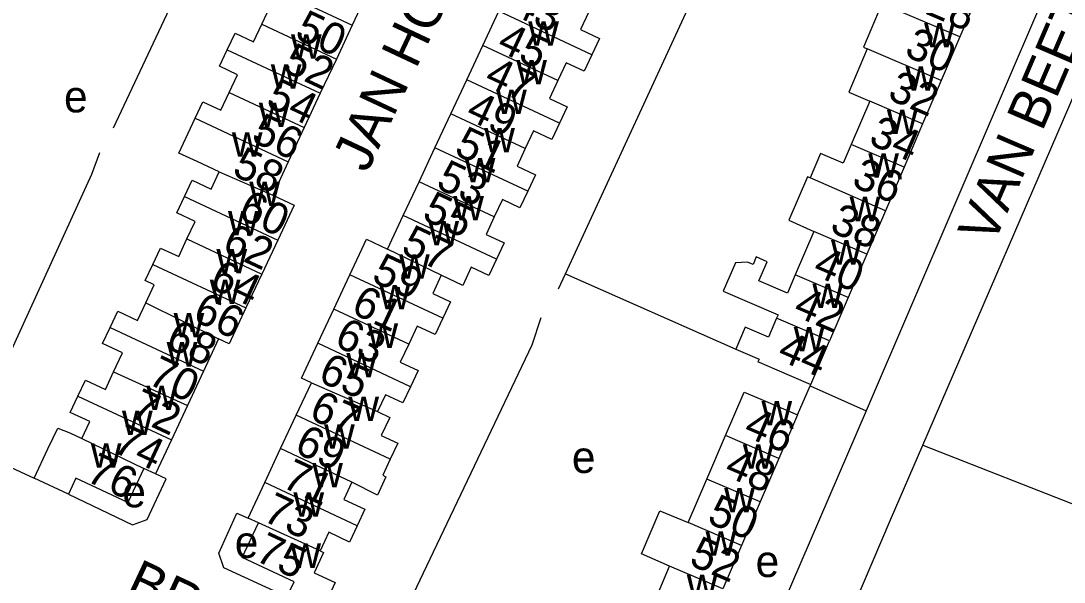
# Model space of a CAD drawing. Extents: x 159045 to 160918, y 380454 to 382516.
# Drawn here: x 160157.2 to 160288.7, y 381285.4 to 381356.1 of the extents above; entities that cross this region are included whole.
import ezdxf

# ---------------------------------------------------------------- set-up
doc = ezdxf.new("R2010")
doc.units = 0
for name, color, linetype in [('BLT_Basislijn', 7, 'Continuous'), ('BLT_Bebouwing', 7, 'Continuous'), ('BLT_Centroide', 7, 'Continuous'), ('BLT_Huisnummer', 7, 'Continuous'), ('BLT_Huisnummer_ tussenligend', 7, 'Continuous'), ('BLT_Onderverdeling_panden', 7, 'Continuous'), ('BLT_Straatnaam', 7, 'Continuous')]:
    doc.layers.add(name, color=color, linetype=linetype)

msp = doc.modelspace()

# ---------------------------------------------------------------- linework, layer by layer
at = {"layer": 'BLT_Basislijn'}
for p, q in [((160270.86, 381302.62), (160308.36, 381389.46)), ((160168.89, 381342.59), (160189.23, 381385.98)), ((160296.7, 381383.77), (160263.72, 381306.96)), ((160224.95, 381322.3), (160225.83, 381324.2)), ((160225.83, 381324.2), (160247.31, 381314.72)), ((160255.06, 381306.44), (160256.68, 381310.08)), ((160256.68, 381310.08), (160256.76, 381310.27)), ((160256.68, 381310.08), (160263.72, 381306.96)), ((160263.72, 381306.96), (160245.07, 381263.61)), ((160150.39, 381302.42), (160158.89, 381298.45)), ((160266.79, 381293.2), (160270.86, 381302.62)), ((160270.86, 381302.62), (160300.07, 381291.15)), ((160258.7, 381274.33), (160266.79, 381293.2))]:
    msp.add_line(p, q, dxfattribs=at)
for points in [[(160225.83, 381324.2), (160243.53, 381362.56), (160244.18, 381363.93)], [(160167.12, 381339.44), (160166.1, 381336.71), (160150.39, 381302.42)], [(160222.72, 381318.67), (160221.61, 381315.23), (160203.6, 381277.5)], [(160163.19, 381296.43), (160171.28, 381292.58), (160173.1, 381293.24), (160175.52, 381298.36), (160174.17, 381299)], [(160190.74, 381283.49), (160182.8, 381287.17), (160182.15, 381288.99), (160184.44, 381294.05), (160185.83, 381293.43)]]:
    msp.add_lwpolyline(points, dxfattribs=at)
at = {"layer": 'BLT_Bebouwing'}
for p, q in [((160200.96, 381359.83), (160198.96, 381355.55)), ((160277.88, 381359.52), (160275.54, 381354.05)), ((160215.43, 381352.97), (160217.45, 381357.29)), ((160198.96, 381355.55), (160196.96, 381351.27)), ((160275.54, 381354.05), (160273.19, 381348.58)), ((160213.41, 381348.66), (160215.43, 381352.97)), ((160196.96, 381351.27), (160194.94, 381346.96)), ((160211.4, 381344.38), (160213.41, 381348.66)), ((160273.19, 381348.58), (160270.84, 381343.11)), ((160194.94, 381346.96), (160192.91, 381342.63)), ((160264.18, 381345.97), (160261.83, 381340.49)), ((160209.39, 381340.08), (160211.4, 381344.38)), ((160270.84, 381343.11), (160268.5, 381337.64)), ((160192.91, 381342.63), (160190.9, 381338.34)), ((160207.39, 381335.8), (160209.39, 381340.08)), ((160190.9, 381338.34), (160188.94, 381334.14)), ((160268.5, 381337.64), (160266.15, 381332.16)), ((160205.4, 381331.55), (160207.39, 381335.8)), ((160203.42, 381327.32), (160205.4, 381331.55)), ((160266.15, 381332.16), (160263.8, 381326.69)), ((160189.57, 381328.46), (160187.57, 381324.18)), ((160257.14, 381329.55), (160254.79, 381324.08)), ((160263.8, 381326.69), (160261.46, 381321.22)), ((160187.57, 381324.18), (160185.57, 381319.91)), ((160196.64, 381319.77), (160198.67, 381324.1)), ((160261.46, 381321.22), (160259.11, 381315.75)), ((160194.62, 381315.45), (160196.64, 381319.77)), ((160182.13, 381316.02), (160180.23, 381311.95)), ((160256.76, 381310.27), (160259.11, 381315.75)), ((160180.23, 381311.95), (160178.2, 381307.6)), ((160191.9, 381306.39), (160193.81, 381310.47)), ((160178.2, 381307.6), (160176.17, 381303.27)), ((160189.93, 381302.18), (160191.9, 381306.39)), ((160255.06, 381306.44), (160252.71, 381300.95)), ((160243.66, 381298.35), (160246.01, 381303.83)), ((160187.94, 381297.93), (160189.93, 381302.18)), ((160252.71, 381300.95), (160250.36, 381295.47)), ((160172.69, 381299.69), (160170.68, 381295.38)), ((160241.31, 381292.86), (160243.66, 381298.35)), ((160250.36, 381295.47), (160248.01, 381289.99)), ((160248.01, 381289.99), (160245.66, 381284.51)), ((160236.61, 381281.9), (160238.96, 381287.38))]:
    msp.add_line(p, q, dxfattribs=at)
for points in [[(160187.56, 381355.67), (160188.6, 381357.89), (160186.26, 381358.99), (160187.21, 381361.04)], [(160228.02, 381357.59), (160228.79, 381357.23), (160227.74, 381355), (160230.14, 381353.88), (160229.17, 381351.81)], [(160265.71, 381358.24), (160263.37, 381352.78), (160263.87, 381352.57)], [(160183.21, 381352.45), (160184.19, 381354.54), (160186.52, 381353.45), (160187.56, 381355.67)], [(160183.46, 381347.05), (160184.51, 381349.29), (160182.23, 381350.36), (160183.21, 381352.45)], [(160263.87, 381352.57), (160261.53, 381347.11), (160264.18, 381345.97)], [(160229.17, 381351.81), (160228.2, 381349.74), (160225.9, 381350.81), (160224.85, 381348.57)], [(160224.85, 381348.57), (160223.8, 381346.32), (160226.06, 381345.26), (160225.09, 381343.2)], [(160179.17, 381343.82), (160180.14, 381345.88), (160182.42, 381344.81), (160183.46, 381347.05)], [(160182.21, 381337.04), (160179.41, 381338.35), (160177.12, 381339.42), (160179.17, 381343.82)], [(160225.09, 381343.2), (160224.12, 381341.13), (160221.8, 381342.21), (160220.77, 381340)], [(160261.83, 381340.49), (160260.82, 381338.15), (160257.97, 381339.38), (160256.65, 381336.29)], [(160220.77, 381340), (160219.73, 381337.79), (160222.06, 381336.7), (160221.08, 381334.61)], [(160177.81, 381333.96), (160178.78, 381336.02), (160181.2, 381334.88), (160182.21, 381337.04)], [(160256.65, 381336.29), (160256.34, 381336.42), (160254, 381330.97), (160257.14, 381329.55)], [(160178.12, 381328.6), (160179.16, 381330.81), (160176.85, 381331.9), (160177.81, 381333.96)], [(160188.94, 381334.14), (160191.64, 381332.88), (160189.57, 381328.46)], [(160221.08, 381334.61), (160220.1, 381332.52), (160217.89, 381333.56), (160216.86, 381331.37)], [(160216.86, 381331.37), (160215.84, 381329.18), (160218.1, 381328.12), (160217.13, 381326.05)], [(160173.83, 381325.4), (160174.79, 381327.45), (160177.09, 381326.38), (160178.12, 381328.6)], [(160198.67, 381324.1), (160200.76, 381328.57), (160203.42, 381327.32)], [(160217.13, 381326.05), (160216.16, 381323.99), (160213.94, 381325.03), (160212.9, 381322.75), (160210.16, 381324.02)], [(160254.79, 381324.08), (160253.8, 381321.77), (160250.19, 381323.31), (160251.24, 381325.74), (160249.87, 381326.33), (160249.47, 381325.39), (160248.78, 381325.68), (160247.25, 381325.61), (160245.71, 381322.02), (160252.63, 381319.05), (160252.44, 381318.61)], [(160172.95, 381320.54), (160174.02, 381322.82), (160172.87, 381323.36), (160173.83, 381325.4)], [(160210.16, 381324.02), (160209.1, 381321.74), (160211.33, 381320.69), (160210.37, 381318.63)], [(160168.46, 381317.45), (160169.42, 381319.49), (160171.91, 381318.32), (160172.95, 381320.54)], [(160185.57, 381319.91), (160183.46, 381315.4), (160182.13, 381316.02)], [(160210.37, 381318.63), (160209.4, 381316.57), (160207.15, 381317.62), (160206.09, 381315.35)], [(160252.44, 381318.61), (160251.42, 381316.23), (160248.49, 381317.48), (160247.31, 381314.72)], [(160168.88, 381311.85), (160170, 381314.24), (160167.51, 381315.41), (160168.46, 381317.45)], [(160193.81, 381310.47), (160192.57, 381311.06), (160194.62, 381315.45)], [(160206.09, 381315.35), (160205.02, 381313.07), (160207.26, 381312.02), (160206.31, 381309.98)], [(160247.31, 381314.72), (160250.24, 381313.47), (160250.09, 381313.12), (160250.26, 381313.07), (160252.17, 381312.24), (160256.76, 381310.27)], [(160164.37, 381308.78), (160165.33, 381310.82), (160167.85, 381309.64), (160168.88, 381311.85)], [(160206.31, 381309.98), (160205.35, 381307.94), (160203.14, 381308.98), (160202.13, 381306.84)], [(160164.88, 381303.46), (160165.88, 381305.6), (160163.42, 381306.75), (160164.37, 381308.78)], [(160246.01, 381303.83), (160248.36, 381309.31), (160250.47, 381308.41), (160255.06, 381306.44)], [(160202.13, 381306.84), (160203.68, 381306.11), (160202.62, 381303.85), (160204.7, 381302.88), (160203.75, 381300.85)], [(160158.89, 381298.45), (160160.62, 381302.14), (160161.85, 381304.77), (160163.38, 381304.17), (160164.88, 381303.46)], [(160176.17, 381303.27), (160174.17, 381299)], [(160203.75, 381300.85), (160202.8, 381298.82), (160203.21, 381298.62), (160202.14, 381296.33), (160198.93, 381297.97)], [(160174.17, 381299), (160172.69, 381299.69)], [(160163.19, 381296.43), (160158.89, 381298.45)], [(160170.68, 381295.38), (160164.13, 381298.44), (160163.19, 381296.43)], [(160185.83, 381293.43), (160187.94, 381297.93)], [(160198.93, 381297.97), (160197.91, 381295.79), (160200.56, 381294.54), (160199.6, 381292.47)], [(160238.96, 381287.38), (160235.4, 381288.91), (160237.74, 381294.36), (160241.31, 381292.86)], [(160190.74, 381283.49), (160191.63, 381285.4), (160185.1, 381288.45), (160187.14, 381292.82)], [(160187.14, 381292.82), (160185.83, 381293.43)], [(160199.6, 381292.47), (160198.63, 381290.4), (160196, 381291.64), (160194.9, 381289.29)], [(160194.9, 381289.29), (160195.35, 381289.08), (160194.16, 381286.55), (160196.82, 381285.31), (160195.03, 381281.48)]]:
    msp.add_lwpolyline(points, dxfattribs=at)
at = {"layer": 'BLT_Onderverdeling_panden'}
for p, q in [((160187.21, 381361.04), (160198.96, 381355.55)), ((160229.17, 381351.81), (160217.45, 381357.29)), ((160275.54, 381354.05), (160265.71, 381358.24)), ((160187.56, 381355.67), (160196.96, 381351.27)), ((160183.21, 381352.45), (160194.94, 381346.96)), ((160224.85, 381348.57), (160215.43, 381352.97)), ((160273.19, 381348.58), (160263.87, 381352.57)), ((160225.09, 381343.2), (160213.41, 381348.66)), ((160183.46, 381347.05), (160192.91, 381342.63)), ((160270.84, 381343.11), (160264.18, 381345.97)), ((160220.77, 381340), (160211.4, 381344.38)), ((160179.17, 381343.82), (160190.9, 381338.34)), ((160268.5, 381337.64), (160261.83, 381340.49)), ((160221.08, 381334.61), (160209.39, 381340.08)), ((160182.21, 381337.04), (160188.94, 381334.14)), ((160266.15, 381332.16), (160256.65, 381336.29)), ((160216.86, 381331.37), (160207.39, 381335.8)), ((160177.81, 381333.96), (160189.57, 381328.46)), ((160217.13, 381326.05), (160205.4, 381331.55)), ((160178.12, 381328.6), (160187.57, 381324.18)), ((160263.8, 381326.69), (160257.14, 381329.55)), ((160210.16, 381324.02), (160203.42, 381327.32)), ((160173.83, 381325.4), (160185.57, 381319.91)), ((160210.37, 381318.63), (160198.67, 381324.1)), ((160261.46, 381321.22), (160254.79, 381324.08)), ((160172.95, 381320.54), (160182.13, 381316.02)), ((160206.09, 381315.35), (160196.64, 381319.77)), ((160259.11, 381315.75), (160252.44, 381318.61)), ((160168.46, 381317.45), (160180.23, 381311.95)), ((160206.31, 381309.98), (160194.62, 381315.45)), ((160168.88, 381311.85), (160178.2, 381307.6)), ((160193.81, 381310.47), (160202.13, 381306.84)), ((160164.37, 381308.78), (160176.17, 381303.27)), ((160203.75, 381300.85), (160191.9, 381306.39)), ((160164.88, 381303.46), (160172.69, 381299.69)), ((160252.71, 381300.95), (160246.01, 381303.83)), ((160198.93, 381297.97), (160189.93, 381302.18)), ((160250.36, 381295.47), (160243.66, 381298.35)), ((160199.6, 381292.47), (160187.94, 381297.93)), ((160194.9, 381289.29), (160187.14, 381292.82)), ((160248.01, 381289.99), (160241.31, 381292.86)), ((160245.66, 381284.51), (160238.96, 381287.38))]:
    msp.add_line(p, q, dxfattribs=at)

# ---------------------------------------------------------------- texts
at = {"layer": 'BLT_Centroide'}
for s, p in [('w', (160221.14, 381352.94)), ('w', (160271.03, 381352.75)), ('w', (160191.24, 381351.31)), ('w', (160219.63, 381348.09)), ('w', (160188.7, 381347.53)), ('w', (160268.68, 381347.28)), ('e', (160162.64, 381344.55)), ('w', (160217.09, 381344.34)), ('w', (160187.19, 381342.69)), ('w', (160266.34, 381341.81)), ('w', (160183.79, 381338.97)), ('w', (160215.59, 381339.5)), ('w', (160263.99, 381336.34)), ('w', (160213.13, 381335.72)), ('w', (160185.99, 381332.75)), ('w', (160211.69, 381330.94)), ('w', (160261.64, 381330.84)), ('w', (160183.3, 381329.06)), ('w', (160208.55, 381327.78)), ('w', (160259.3, 381325.38)), ('w', (160181.85, 381324.25)), ('w', (160204.86, 381323.59)), ('w', (160181.01, 381320.41)), ('w', (160202.38, 381319.72)), ('w', (160256.95, 381319.91)), ('w', (160176.45, 381316.22)), ('w', (160200.87, 381314.88)), ('w', (160254.6, 381314.44)), ('w', (160175.58, 381312.53)), ('w', (160198.22, 381311.16)), ('w', (160173.02, 381307.03)), ('w', (160198.47, 381305.66)), ('w', (160250.53, 381305.12)), ('w', (160169.95, 381303.88)), ('w', (160195.42, 381302.19)), ('w', (160166.02, 381299.78)), ('e', (160226.64, 381299.12)), ('w', (160248.19, 381299.66)), ('w', (160193.92, 381297.31)), ('e', (160169.99, 381294.79)), ('w', (160245.83, 381294.16)), ('w', (160191.55, 381293.59)), ('e', (160184.16, 381288.42)), ('w', (160243.48, 381288.69)), ('w', (160191.16, 381287.16)), ('e', (160249.79, 381286)), ('w', (160241.12, 381283.22))]:
    msp.add_text(s, height=4, dxfattribs=at).set_placement(p)
at = {"layer": 'BLT_Huisnummer'}
for s, rotation, p in [('50', 334.9264, (160191.56, 381353.98)), ('45', 334.9152, (160217.01, 381352.42)), ('30', 336.7869, (160268.39, 381351.73)), ('54', 334.9272, (160187.91, 381345.41)), ('49', 334.9265, (160213.09, 381343.8)), ('34', 336.7869, (160263.88, 381340.61)), ('58', 334.9309, (160183.67, 381336.73)), ('53', 334.9222, (160209.35, 381335.11)), ('38', 336.791, (160258.98, 381329.58)), ('62', 334.9313, (160182.38, 381327.11)), ('57', 334.9269, (160204.94, 381326.9)), ('61', 334.915, (160198.65, 381319.33)), ('66', 334.9247, (160178.66, 381318.43)), ('44', 336.791, (160252.35, 381313.48)), ('70', 334.9251, (160173.01, 381310.44)), ('65', 336.4071, (160194.5, 381310.73)), ('46', 336.7911, (160248.1, 381303.87)), ('69', 334.9266, (160191.5, 381301.77)), ('76', 334.9242, (160165.23, 381298.19)), ('50', 336.7911, (160243.52, 381292.9)), ('75', 334.927, (160186.53, 381288.18))]:
    msp.add_text(s, height=4, rotation=rotation, dxfattribs=at).set_placement(p)
at = {"layer": 'BLT_Huisnummer_ tussenligend'}
for s, rotation, p in [('43', 334.9244, (160218.82, 381357.01)), ('28', 336.79, (160271, 381357.05)), ('52', 334.9264, (160190, 381349.84)), ('47', 334.9152, (160215.43, 381348.14)), ('32', 336.7869, (160266.26, 381346.3)), ('56', 334.9272, (160186.06, 381340.98)), ('51', 334.9265, (160211.65, 381339.32)), ('36', 336.7869, (160261.74, 381335.32)), ('60', 334.9309, (160184.38, 381331.31)), ('55', 334.9222, (160207.6, 381331.14)), ('40', 336.791, (160256.83, 381324.15)), ('64', 334.9313, (160180.79, 381322.54)), ('59', 334.9269, (160201.23, 381323.33)), ('42', 336.791, (160254.36, 381319.04)), ('68', 334.9247, (160175.24, 381315)), ('63', 334.915, (160196.53, 381315.23)), ('72', 334.9251, (160170.74, 381306.29)), ('67', 336.4071, (160193.35, 381306.02)), ('74', 334.9251, (160168.59, 381301.87)), ('71', 334.9266, (160189.91, 381297.44)), ('48', 336.7911, (160245.68, 381298.86)), ('73', 334.9266, (160187.51, 381293.2)), ('52', 336.7911, (160241.25, 381287.6))]:
    msp.add_text(s, height=4, rotation=rotation, dxfattribs=at).set_placement(p)
at = {"layer": 'BLT_Straatnaam'}
for s, rotation, p in [('JAN HOLLANDERSTRAAT', 64.8371, (160200.83, 381336.8)), ('VAN BEETHOVENLAAN', 66.7853, (160279.75, 381327.69)), ('BRUMELSTRAAT', 334.9111, (160170.16, 381283.83))]:
    msp.add_text(s, height=5, rotation=rotation, dxfattribs=at).set_placement(p)

doc.saveas('drawing.dxf')
